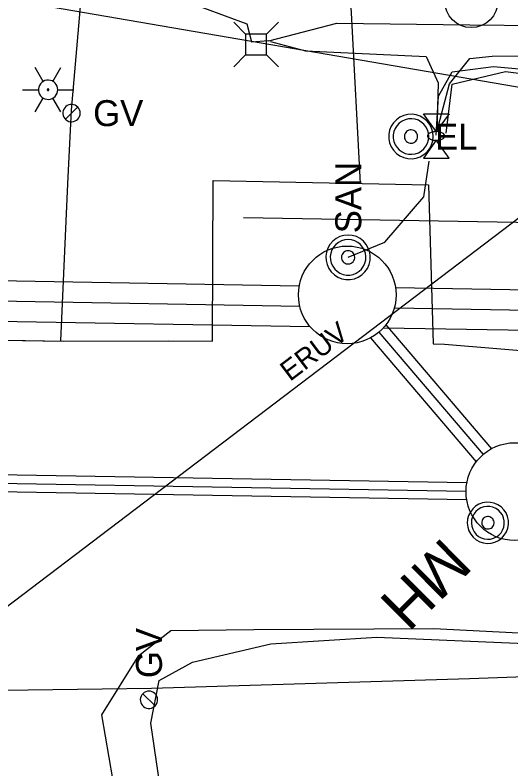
# Model space of a CAD drawing. Extents: x 600849 to 606371, y 330010 to 403088.
# Drawn here: x 604598.2 to 604671.8, y 337961.5 to 338073.3 of the extents above; entities that cross this region are included whole.
import ezdxf

# ---------------------------------------------------------------- set-up
doc = ezdxf.new("R2010")
doc.units = 0
for name, color, linetype in [('E_LTG', 7, 'Continuous'), ('E_UTL_AG', 7, 'Continuous'), ('E_UTL_AG_Bold', 7, 'Continuous'), ('E_UTL_E', 7, 'Continuous'), ('E_UTL_E_UG', 7, 'Continuous'), ('E_UTL_G', 7, 'Continuous'), ('E_UTL_G_UG', 7, 'Continuous'), ('E_UTL_Overhead', 7, 'Continuous'), ('E_UTL_SAN', 7, 'Continuous'), ('E_UTL_SAN_UG_MMSD', 7, 'Continuous'), ('E_UTL_SAN_UG_OUTER_LIMITS', 7, 'Continuous'), ('E_UTL_T_UG', 7, 'Continuous')]:
    doc.layers.add(name, color=color, linetype=linetype)

# ---------------------------------------------------------------- blocks, each defined once
blk = doc.blocks.new('ACAD_PROXY_ENTITY_15')
at = {"layer": 'E_LTG'}
for points in [[(1843663.8, 1030159.59), (1843660.17, 1030165.87)], [(1843668.16, 1030159.59), (1843671.79, 1030165.87)], [(1843670.34, 1030155.82), (1843670.26, 1030156.64), (1843670.02, 1030157.44), (1843669.64, 1030158.17), (1843669.13, 1030158.82), (1843668.51, 1030159.36), (1843667.79, 1030159.78), (1843667.01, 1030160.05), (1843666.19, 1030160.17), (1843665.36, 1030160.13), (1843664.56, 1030159.93), (1843663.8, 1030159.59), (1843663.13, 1030159.11), (1843662.56, 1030158.51), (1843662.11, 1030157.81), (1843661.8, 1030157.04), (1843661.64, 1030156.23), (1843661.64, 1030155.4), (1843661.8, 1030154.59), (1843662.11, 1030153.82), (1843662.56, 1030153.12), (1843663.13, 1030152.52), (1843663.8, 1030152.04), (1843664.56, 1030151.7), (1843665.36, 1030151.51), (1843666.19, 1030151.47), (1843667.01, 1030151.58), (1843667.79, 1030151.85), (1843668.51, 1030152.27), (1843669.13, 1030152.81), (1843669.64, 1030153.46), (1843670.02, 1030154.2), (1843670.26, 1030154.99), (1843670.34, 1030155.82)], [(1843670.34, 1030155.82), (1843670.26, 1030156.64), (1843670.02, 1030157.44), (1843669.64, 1030158.17), (1843669.13, 1030158.82), (1843668.51, 1030159.36), (1843667.79, 1030159.78), (1843667.01, 1030160.05), (1843666.19, 1030160.17), (1843665.36, 1030160.13), (1843664.56, 1030159.93), (1843663.8, 1030159.59), (1843663.13, 1030159.11), (1843662.56, 1030158.51), (1843662.11, 1030157.81), (1843661.8, 1030157.04), (1843661.64, 1030156.23), (1843661.64, 1030155.4), (1843661.8, 1030154.59), (1843662.11, 1030153.82), (1843662.56, 1030153.12), (1843663.13, 1030152.52), (1843663.8, 1030152.04), (1843664.56, 1030151.7), (1843665.36, 1030151.51), (1843666.19, 1030151.47), (1843667.01, 1030151.58), (1843667.79, 1030151.85), (1843668.51, 1030152.27), (1843669.13, 1030152.81), (1843669.64, 1030153.46), (1843670.02, 1030154.2), (1843670.26, 1030154.99), (1843670.34, 1030155.82)], [(1843670.34, 1030155.82), (1843670.26, 1030156.64), (1843670.02, 1030157.44), (1843669.64, 1030158.17), (1843669.13, 1030158.82), (1843668.51, 1030159.36), (1843667.79, 1030159.78), (1843667.01, 1030160.05), (1843666.19, 1030160.17), (1843665.36, 1030160.13), (1843664.56, 1030159.93), (1843663.8, 1030159.59), (1843663.13, 1030159.11), (1843662.56, 1030158.51), (1843662.11, 1030157.81), (1843661.8, 1030157.04), (1843661.64, 1030156.23), (1843661.64, 1030155.4), (1843661.8, 1030154.59), (1843662.11, 1030153.82), (1843662.56, 1030153.12), (1843663.13, 1030152.52), (1843663.8, 1030152.04), (1843664.56, 1030151.7), (1843665.36, 1030151.51), (1843666.19, 1030151.47), (1843667.01, 1030151.58), (1843667.79, 1030151.85), (1843668.51, 1030152.27), (1843669.13, 1030152.81), (1843669.64, 1030153.46), (1843670.02, 1030154.2), (1843670.26, 1030154.99), (1843670.34, 1030155.82)], [(1843654.37, 1030155.82), (1843661.62, 1030155.82)], [(1843666.34, 1030155.82), (1843666.34, 1030155.88), (1843666.32, 1030155.95), (1843666.29, 1030156.01), (1843666.24, 1030156.07), (1843666.19, 1030156.11), (1843666.13, 1030156.15), (1843666.07, 1030156.17), (1843666, 1030156.18), (1843665.93, 1030156.18), (1843665.86, 1030156.16), (1843665.8, 1030156.13), (1843665.74, 1030156.09), (1843665.69, 1030156.04), (1843665.66, 1030155.98), (1843665.63, 1030155.92), (1843665.62, 1030155.85), (1843665.62, 1030155.78), (1843665.63, 1030155.71), (1843665.66, 1030155.65), (1843665.69, 1030155.59), (1843665.74, 1030155.54), (1843665.8, 1030155.5), (1843665.86, 1030155.47), (1843665.93, 1030155.46), (1843666, 1030155.45), (1843666.07, 1030155.46), (1843666.13, 1030155.49), (1843666.19, 1030155.52), (1843666.24, 1030155.57), (1843666.29, 1030155.62), (1843666.32, 1030155.68), (1843666.34, 1030155.75), (1843666.34, 1030155.82)], [(1843670.34, 1030155.82), (1843677.59, 1030155.82)], [(1843660.17, 1030145.76), (1843663.8, 1030152.04)], [(1843671.79, 1030145.76), (1843668.16, 1030152.04)]]:
    blk.add_lwpolyline(points, dxfattribs=at)
blk = doc.blocks.new('ACAD_PROXY_ENTITY_20')
at = {"layer": 'E_UTL_SAN'}
for points in [[(1843060.22, 1030211.23), (1843061.35, 1030212.59), (1843062.2, 1030214.15), (1843062.74, 1030215.83), (1843062.95, 1030217.59), (1843062.82, 1030219.36), (1843062.36, 1030221.07), (1843061.59, 1030222.66), (1843060.53, 1030224.08), (1843059.22, 1030225.27), (1843057.71, 1030226.19), (1843056.05, 1030226.81), (1843054.3, 1030227.1), (1843052.53, 1030227.06), (1843050.8, 1030226.68), (1843049.17, 1030225.99), (1843047.71, 1030224.99), (1843046.45, 1030223.74), (1843045.46, 1030222.28), (1843044.77, 1030220.65), (1843044.39, 1030218.92), (1843044.35, 1030217.15), (1843044.64, 1030215.4), (1843045.26, 1030213.74), (1843046.18, 1030212.23), (1843047.37, 1030210.92), (1843048.79, 1030209.86), (1843050.38, 1030209.09), (1843052.09, 1030208.63), (1843053.86, 1030208.5), (1843055.62, 1030208.71), (1843057.3, 1030209.25), (1843058.86, 1030210.1), (1843060.22, 1030211.23)], [(1843058.9, 1030212.54), (1843059.81, 1030213.64), (1843060.49, 1030214.88), (1843060.92, 1030216.23), (1843061.08, 1030217.63), (1843060.98, 1030219.05), (1843060.62, 1030220.42), (1843060, 1030221.69), (1843059.15, 1030222.82), (1843058.1, 1030223.78), (1843056.89, 1030224.51), (1843055.56, 1030225.01), (1843054.17, 1030225.24), (1843052.75, 1030225.21), (1843051.37, 1030224.91), (1843050.07, 1030224.35), (1843048.89, 1030223.56), (1843047.89, 1030222.56), (1843047.1, 1030221.38), (1843046.54, 1030220.08), (1843046.24, 1030218.7), (1843046.2, 1030217.28), (1843046.44, 1030215.88), (1843046.93, 1030214.56), (1843047.67, 1030213.35), (1843048.62, 1030212.3), (1843049.76, 1030211.45), (1843051.03, 1030210.83), (1843052.4, 1030210.46), (1843053.81, 1030210.36), (1843055.22, 1030210.53), (1843056.57, 1030210.96), (1843057.81, 1030211.64), (1843058.9, 1030212.54)], [(1843055.61, 1030215.84), (1843055.95, 1030216.25), (1843056.2, 1030216.71), (1843056.37, 1030217.22), (1843056.43, 1030217.75), (1843056.39, 1030218.28), (1843056.25, 1030218.79), (1843056.02, 1030219.27), (1843055.7, 1030219.69), (1843055.31, 1030220.05), (1843054.86, 1030220.33), (1843054.36, 1030220.51), (1843053.84, 1030220.6), (1843053.3, 1030220.59), (1843052.79, 1030220.47), (1843052.3, 1030220.26), (1843051.86, 1030219.97), (1843051.48, 1030219.59), (1843051.18, 1030219.15), (1843050.97, 1030218.66), (1843050.86, 1030218.14), (1843050.85, 1030217.61), (1843050.94, 1030217.09), (1843051.12, 1030216.59), (1843051.4, 1030216.14), (1843051.76, 1030215.74), (1843052.18, 1030215.43), (1843052.66, 1030215.19), (1843053.17, 1030215.06), (1843053.7, 1030215.02), (1843054.23, 1030215.08), (1843054.74, 1030215.24), (1843055.2, 1030215.5), (1843055.61, 1030215.84)]]:
    blk.add_lwpolyline(points, dxfattribs=at)
blk.add_text('MH', height=20.117, rotation=315, dxfattribs=at).set_placement((1843059.69, 1030197.53))

msp = doc.modelspace()

# ---------------------------------------------------------------- linework, layer by layer
at = {"layer": 'E_LTG'}
msp.add_circle((604665.94, 338075.36), 3.96, dxfattribs=at)
at = {"layer": 'E_UTL_AG'}
for points in [[(604658.83, 338058.63), (604662.64, 338058.63)], [(604660.73, 338055.97), (604658.83, 338058.63)], [(604662.64, 338058.63), (604660.73, 338055.97)], [(604662, 338055.33), (604661.98, 338055.45), (604661.91, 338055.57), (604661.8, 338055.68), (604661.65, 338055.77), (604661.47, 338055.85), (604661.26, 338055.91), (604661.03, 338055.95), (604660.79, 338055.97), (604660.55, 338055.96), (604660.32, 338055.93), (604660.1, 338055.88), (604659.9, 338055.81), (604659.73, 338055.73), (604659.6, 338055.62), (604659.51, 338055.51), (604659.47, 338055.39), (604659.47, 338055.27), (604659.51, 338055.15), (604659.6, 338055.04), (604659.73, 338054.94), (604659.9, 338054.85), (604660.1, 338054.78), (604660.32, 338054.73), (604660.55, 338054.71), (604660.79, 338054.7), (604661.03, 338054.72), (604661.26, 338054.76), (604661.47, 338054.82), (604661.65, 338054.9), (604661.8, 338054.99), (604661.91, 338055.1), (604661.98, 338055.21), (604662, 338055.33)], [(604660.73, 338054.7), (604658.83, 338052.03)], [(604662.64, 338052.03), (604660.73, 338054.7)], [(604658.83, 338052.03), (604662.64, 338052.03)]]:
    msp.add_lwpolyline(points, dxfattribs=at)
at = {"layer": 'E_UTL_AG_Bold'}
for points in [[(604632.46, 338070.45), (604630.71, 338072.2)], [(604635.56, 338070.45), (604637.31, 338072.2)], [(604635.56, 338070.45), (604632.46, 338070.45)], [(604632.46, 338070.45), (604632.46, 338067.36)], [(604635.56, 338067.36), (604635.56, 338070.45)], [(604632.46, 338067.36), (604630.71, 338065.6)], [(604632.46, 338067.36), (604635.56, 338067.36)], [(604635.56, 338067.36), (604637.31, 338065.6)]]:
    msp.add_lwpolyline(points, dxfattribs=at)
at = {"layer": 'E_UTL_E'}
for points in [[(604660.29, 338055.25), (604660.23, 338055.87), (604660.06, 338056.47), (604659.77, 338057.03), (604659.38, 338057.52), (604658.91, 338057.93), (604658.36, 338058.25), (604657.77, 338058.45), (604657.15, 338058.54), (604656.52, 338058.51), (604655.91, 338058.36), (604655.34, 338058.1), (604654.83, 338057.74), (604654.4, 338057.28), (604654.06, 338056.76), (604653.83, 338056.17), (604653.71, 338055.56), (604653.71, 338054.93), (604653.83, 338054.32), (604654.06, 338053.73), (604654.4, 338053.21), (604654.83, 338052.75), (604655.34, 338052.39), (604655.91, 338052.13), (604656.52, 338051.98), (604657.15, 338051.95), (604657.77, 338052.04), (604658.36, 338052.24), (604658.91, 338052.56), (604659.38, 338052.97), (604659.77, 338053.46), (604660.06, 338054.02), (604660.23, 338054.62), (604660.29, 338055.25)], [(604660.29, 338055.25), (604660.23, 338055.87), (604660.06, 338056.47), (604659.77, 338057.03), (604659.38, 338057.52), (604658.91, 338057.93), (604658.36, 338058.25), (604657.77, 338058.45), (604657.15, 338058.54), (604656.52, 338058.51), (604655.91, 338058.36), (604655.34, 338058.1), (604654.83, 338057.74), (604654.4, 338057.28), (604654.06, 338056.76), (604653.83, 338056.17), (604653.71, 338055.56), (604653.71, 338054.93), (604653.83, 338054.32), (604654.06, 338053.73), (604654.4, 338053.21), (604654.83, 338052.75), (604655.34, 338052.39), (604655.91, 338052.13), (604656.52, 338051.98), (604657.15, 338051.95), (604657.77, 338052.04), (604658.36, 338052.24), (604658.91, 338052.56), (604659.38, 338052.97), (604659.77, 338053.46), (604660.06, 338054.02), (604660.23, 338054.62), (604660.29, 338055.25)], [(604659.63, 338055.25), (604659.58, 338055.74), (604659.44, 338056.23), (604659.21, 338056.67), (604658.9, 338057.07), (604658.52, 338057.4), (604658.09, 338057.65), (604657.61, 338057.81), (604657.12, 338057.88), (604656.62, 338057.86), (604656.13, 338057.74), (604655.67, 338057.53), (604655.26, 338057.24), (604654.92, 338056.88), (604654.65, 338056.45), (604654.46, 338055.99), (604654.36, 338055.5), (604654.36, 338054.99), (604654.46, 338054.5), (604654.65, 338054.04), (604654.92, 338053.61), (604655.26, 338053.25), (604655.67, 338052.96), (604656.13, 338052.75), (604656.62, 338052.63), (604657.12, 338052.61), (604657.61, 338052.68), (604658.09, 338052.84), (604658.52, 338053.09), (604658.9, 338053.42), (604659.21, 338053.82), (604659.44, 338054.26), (604659.58, 338054.75), (604659.63, 338055.25)], [(604659.63, 338055.25), (604659.58, 338055.74), (604659.44, 338056.23), (604659.21, 338056.67), (604658.9, 338057.07), (604658.52, 338057.4), (604658.09, 338057.65), (604657.61, 338057.81), (604657.12, 338057.88), (604656.62, 338057.86), (604656.13, 338057.74), (604655.67, 338057.53), (604655.26, 338057.24), (604654.92, 338056.88), (604654.65, 338056.45), (604654.46, 338055.99), (604654.36, 338055.5), (604654.36, 338054.99), (604654.46, 338054.5), (604654.65, 338054.04), (604654.92, 338053.61), (604655.26, 338053.25), (604655.67, 338052.96), (604656.13, 338052.75), (604656.62, 338052.63), (604657.12, 338052.61), (604657.61, 338052.68), (604658.09, 338052.84), (604658.52, 338053.09), (604658.9, 338053.42), (604659.21, 338053.82), (604659.44, 338054.26), (604659.58, 338054.75), (604659.63, 338055.25)], [(604657.98, 338055.25), (604657.96, 338055.43), (604657.91, 338055.61), (604657.83, 338055.78), (604657.71, 338055.93), (604657.57, 338056.05), (604657.4, 338056.15), (604657.23, 338056.21), (604657.04, 338056.23), (604656.85, 338056.22), (604656.67, 338056.18), (604656.5, 338056.1), (604656.34, 338055.99), (604656.21, 338055.86), (604656.11, 338055.7), (604656.04, 338055.52), (604656.01, 338055.34), (604656.01, 338055.15), (604656.04, 338054.97), (604656.11, 338054.79), (604656.21, 338054.63), (604656.34, 338054.5), (604656.5, 338054.39), (604656.67, 338054.31), (604656.85, 338054.27), (604657.04, 338054.26), (604657.23, 338054.28), (604657.4, 338054.34), (604657.57, 338054.44), (604657.71, 338054.56), (604657.83, 338054.71), (604657.91, 338054.88), (604657.96, 338055.06), (604657.98, 338055.25)], [(604657.98, 338055.25), (604657.96, 338055.43), (604657.91, 338055.61), (604657.83, 338055.78), (604657.71, 338055.93), (604657.57, 338056.05), (604657.4, 338056.15), (604657.23, 338056.21), (604657.04, 338056.23), (604656.85, 338056.22), (604656.67, 338056.18), (604656.5, 338056.1), (604656.34, 338055.99), (604656.21, 338055.86), (604656.11, 338055.7), (604656.04, 338055.52), (604656.01, 338055.34), (604656.01, 338055.15), (604656.04, 338054.97), (604656.11, 338054.79), (604656.21, 338054.63), (604656.34, 338054.5), (604656.5, 338054.39), (604656.67, 338054.31), (604656.85, 338054.27), (604657.04, 338054.26), (604657.23, 338054.28), (604657.4, 338054.34), (604657.57, 338054.44), (604657.71, 338054.56), (604657.83, 338054.71), (604657.91, 338054.88), (604657.96, 338055.06), (604657.98, 338055.25)]]:
    msp.add_lwpolyline(points, dxfattribs=at)
at = {"layer": 'E_UTL_E_UG'}
for points in [[(604660.72, 338055.46), (604661.08, 338061.22), (604663.11, 338064.85), (604669.23, 338065.65), (604685.06, 338064.18), (604691.54, 338062.22), (604693.7, 338059.99), (604693.82, 338059.02)], [(604662.22, 338055.75), (604663.09, 338063), (604671.04, 338064.89), (604684.3, 338063.27), (604686.86, 338061.88), (604689.41, 338055.47), (604699.48, 338043.29), (604710.45, 338039.19), (604734.3, 338038.53), (604754.99, 338038.72), (604761.59, 338037.72), (604765.35, 338034.35), (604765.35, 338034.35), (604765.57, 338011.48), (604764.97, 337999.85)], [(604647.68, 338037.38), (604653.11, 338039.56), (604658.91, 338046.32), (604659.69, 338051.59)], [(604588.6, 337976.16), (604596.53, 337973.13), (604618.5, 337973.43), (604665.68, 337974.88), (604691.89, 337975.81)]]:
    msp.add_lwpolyline(points, dxfattribs=at)
at = {"layer": 'E_UTL_G'}
for points in [[(604607.9, 338058.71), (604607.88, 338058.96), (604607.81, 338059.19), (604607.7, 338059.41), (604607.55, 338059.6), (604607.37, 338059.76), (604607.15, 338059.88), (604606.92, 338059.96), (604606.68, 338060), (604606.44, 338059.98), (604606.2, 338059.93), (604605.98, 338059.83), (604605.78, 338059.68), (604605.61, 338059.51), (604605.48, 338059.3), (604605.39, 338059.08), (604605.34, 338058.84), (604605.34, 338058.59), (604605.39, 338058.35), (604605.48, 338058.13), (604605.61, 338057.92), (604605.78, 338057.74), (604605.98, 338057.6), (604606.2, 338057.5), (604606.44, 338057.44), (604606.68, 338057.43), (604606.92, 338057.47), (604607.15, 338057.55), (604607.37, 338057.67), (604607.55, 338057.83), (604607.7, 338058.02), (604607.81, 338058.24), (604607.88, 338058.47), (604607.9, 338058.71)], [(604605.71, 338057.81), (604607.53, 338059.62)], [(604618.11, 337973.01), (604617.87, 337972.98), (604617.63, 337972.92), (604617.42, 337972.8), (604617.23, 337972.65), (604617.07, 337972.47), (604616.94, 337972.26), (604616.86, 337972.03), (604616.83, 337971.79), (604616.84, 337971.54), (604616.9, 337971.3), (604617, 337971.08), (604617.14, 337970.88), (604617.32, 337970.72), (604617.52, 337970.58), (604617.75, 337970.49), (604617.99, 337970.45), (604618.23, 337970.45), (604618.47, 337970.49), (604618.7, 337970.58), (604618.9, 337970.72), (604619.08, 337970.88), (604619.22, 337971.08), (604619.32, 337971.3), (604619.38, 337971.54), (604619.39, 337971.79), (604619.36, 337972.03), (604619.28, 337972.26), (604619.16, 337972.47), (604619, 337972.65), (604618.8, 337972.8), (604618.59, 337972.92), (604618.35, 337972.98), (604618.11, 337973.01)], [(604619.02, 337970.82), (604617.2, 337972.63)]]:
    msp.add_lwpolyline(points, dxfattribs=at)
at = {"layer": 'E_UTL_G_UG'}
for points in [[(604605.02, 338024.97), (604606.06, 338048.24), (604606.61, 338059.17), (604609.14, 338088.22), (604611.15, 338128.29)], [(604649.5, 338048.29), (604648.19, 338073.59), (604646.14, 338102.57), (604646.77, 338128.75)], [(604362.77, 338029.31), (604373.63, 338029.21), (604411.58, 338028.55), (604484.98, 338027.46), (604531.73, 338026.57), (604566.2, 338025.57), (604605.4, 338024.88), (604620.94, 338024.97), (604627.53, 338024.88), (604627.66, 338048.71), (604659.6, 338048.1), (604660.29, 338024.5), (604661.98, 338024.48), (604678.08, 338023.1), (604703.11, 338023.01), (604728.65, 338022.61), (604754.62, 338022.17), (604788.4, 338021.61), (604836.01, 338021.58), (604864.95, 338021.48)], [(604627.53, 338024.9), (604627.66, 338048.71), (604659.6, 338048.1), (604660.29, 338024.5)], [(604632.12, 338043.25), (604936.03, 338038.05), (604984.53, 338043.23)], [(604660.29, 338024.5), (604661.98, 338024.48), (604678.08, 338023.1), (604703.11, 338023.01), (604728.65, 338022.61), (604754.62, 338022.17), (604788.4, 338021.61), (604836.01, 338021.58), (604864.95, 338021.48), (604896.37, 338021.5), (604900.27, 338026.31), (604935.52, 338026.84), (604967.49, 338026.3), (604985, 338025.85)], [(604591.4, 338025.13), (604605.4, 338024.88), (604620.94, 338024.97), (604627.53, 338024.9)], [(604618.37, 337968.25), (604619.64, 337974.57), (604624.58, 337977.3), (604636.22, 337980.03), (604651.91, 337980.99), (604682.02, 337979.71), (604707.56, 337978.18), (604729.32, 337978.07)], [(604653.12, 337823.4), (604625.08, 337909.44), (604623.36, 337934.55), (604618.37, 337968.25)]]:
    msp.add_lwpolyline(points, dxfattribs=at)
at = {"layer": 'E_UTL_Overhead'}
for points in [[(604103.07, 338065.18), (604129.71, 338064.26), (604267.8, 338061.89), (604345.51, 338120), (604559.22, 338082.12), (604693.82, 338059.02), (604714.84, 338054.01), (604784.9, 338053.56), (604829.08, 338053.72), (604872.92, 338052.19), (604977.47, 338050.01), (605123.72, 338048.42), (605215.39, 338038.9)], [(604375.63, 338048.54), (604418.51, 337951.61), (604569.5, 337964.68), (604693.82, 338059.02)]]:
    msp.add_lwpolyline(points, dxfattribs=at)
at = {"layer": 'E_UTL_SAN'}
for points in [[(604647.66, 338040.63), (604647.04, 338040.57), (604646.44, 338040.4), (604645.88, 338040.11), (604645.38, 338039.72), (604644.97, 338039.25), (604644.66, 338038.7), (604644.45, 338038.11), (604644.37, 338037.49), (604644.4, 338036.86), (604644.54, 338036.25), (604644.8, 338035.68), (604645.17, 338035.17), (604645.62, 338034.74), (604646.15, 338034.4), (604646.73, 338034.17), (604647.35, 338034.05), (604647.98, 338034.05), (604648.59, 338034.17), (604649.17, 338034.4), (604649.7, 338034.74), (604650.16, 338035.17), (604650.52, 338035.68), (604650.78, 338036.25), (604650.93, 338036.86), (604650.96, 338037.49), (604650.87, 338038.11), (604650.66, 338038.7), (604650.35, 338039.25), (604649.94, 338039.72), (604649.45, 338040.11), (604648.89, 338040.4), (604648.29, 338040.57), (604647.66, 338040.63)], [(604647.66, 338039.97), (604647.16, 338039.93), (604646.68, 338039.78), (604646.23, 338039.55), (604645.84, 338039.24), (604645.51, 338038.86), (604645.26, 338038.43), (604645.1, 338037.96), (604645.02, 338037.46), (604645.05, 338036.96), (604645.17, 338036.47), (604645.38, 338036.01), (604645.67, 338035.6), (604646.03, 338035.26), (604646.45, 338034.99), (604646.92, 338034.8), (604647.41, 338034.71), (604647.91, 338034.71), (604648.41, 338034.8), (604648.87, 338034.99), (604649.29, 338035.26), (604649.66, 338035.6), (604649.95, 338036.01), (604650.16, 338036.47), (604650.28, 338036.96), (604650.3, 338037.46), (604650.23, 338037.96), (604650.06, 338038.43), (604649.81, 338038.86), (604649.48, 338039.24), (604649.09, 338039.55), (604648.64, 338039.78), (604648.16, 338039.93), (604647.66, 338039.97)], [(604647.66, 338038.32), (604647.47, 338038.31), (604647.29, 338038.25), (604647.13, 338038.17), (604646.98, 338038.05), (604646.86, 338037.91), (604646.76, 338037.74), (604646.7, 338037.57), (604646.67, 338037.38), (604646.68, 338037.19), (604646.73, 338037.01), (604646.8, 338036.84), (604646.91, 338036.69), (604647.05, 338036.56), (604647.21, 338036.45), (604647.38, 338036.38), (604647.57, 338036.35), (604647.76, 338036.35), (604647.94, 338036.38), (604648.12, 338036.45), (604648.27, 338036.56), (604648.41, 338036.69), (604648.52, 338036.84), (604648.6, 338037.01), (604648.64, 338037.19), (604648.65, 338037.38), (604648.62, 338037.57), (604648.56, 338037.74), (604648.47, 338037.91), (604648.35, 338038.05), (604648.2, 338038.17), (604648.03, 338038.25), (604647.85, 338038.31), (604647.66, 338038.32)]]:
    msp.add_lwpolyline(points, dxfattribs=at)
for centre in [(604647.54, 338031.76), (604672.42, 338002.59)]:
    msp.add_circle(centre, 7.25, dxfattribs=at)
at = {"layer": 'E_UTL_SAN_UG_MMSD'}
for p, q in [((604202.07, 338037.6), (604640.48, 338030.1)), ((604654.54, 338029.86), (605016.26, 338023.68)), ((603897.65, 338015.8), (604665.17, 338002.68))]:
    msp.add_line(p, q, dxfattribs=at)
msp.add_lwpolyline([(604652.24, 338026.24), (604667.71, 338008.11)], dxfattribs=at)
at = {"layer": 'E_UTL_SAN_UG_OUTER_LIMITS'}
for p, q in [((604202.12, 338040.6), (604640.42, 338033.11)), ((604202.02, 338034.6), (604642, 338027.08)), ((604654.7, 338032.86), (605012.73, 338026.74)), ((604653.28, 338027.34), (604668.96, 338008.96)), ((604652.91, 338026.89), (605019.67, 338020.62)), ((604651, 338025.39), (604666.68, 338007.01)), ((603895.92, 338017.08), (604665.29, 338003.93)), ((603899.38, 338014.52), (604665.26, 338001.43))]:
    msp.add_line(p, q, dxfattribs=at)
at = {"layer": 'E_UTL_T_UG'}
for points in [[(604562.68, 338087.17), (604594.09, 338081.58), (604616.58, 338077.92), (604632.65, 338071.98), (604633.31, 338069.27), (604635.85, 338069.47)], [(604635.88, 338069.46), (604645.97, 338072.07), (604665.75, 338071.79), (604675.98, 338071.72), (604686.22, 338071.65), (604691.3, 338070.77), (604693.7, 338065.09), (604693.82, 338059.02)], [(604636.13, 338069.34), (604641.36, 338067.97), (604659.25, 338067.1), (604661.02, 338063.19), (604660.82, 338055.93)], [(604660.82, 338055.93), (604662.69, 338063.07), (604665.74, 338066.8), (604669.04, 338067.16), (604680.37, 338067.2), (604693.58, 338066.32), (604695.75, 338066.34), (604698.55, 338066.18), (604715.92, 338065.12), (604735.94, 338065.15), (604782.95, 338064.26), (604788.76, 338058.92), (604788.56, 338049.2), (604789.03, 338031.15), (604789.95, 338010), (604790.25, 337998.23), (604788.6, 337987.22), (604786.82, 337977.93)], [(604618.18, 337932.3), (604615.46, 337944.21), (604611.1, 337969.51), (604616.62, 337978.31), (604621.36, 337981.99), (604633.67, 337982.15), (604660.4, 337982.28), (604694.3, 337980.55), (604707.63, 337979.78), (604727.89, 337980.1), (604742.07, 337979.01), (604760.62, 337977.65), (604786.11, 337976.97)]]:
    msp.add_lwpolyline(points, dxfattribs=at)

# ---------------------------------------------------------------- block references
at = {"layer": 'E_LTG', "xscale": 0.32808333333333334, "yscale": 0.32808333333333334}
msp.add_blockref('ACAD_PROXY_ENTITY_15', (-272.94, 85.23), dxfattribs=at)
at = {"layer": 'E_UTL_SAN', "xscale": 0.3280833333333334, "yscale": 0.32808333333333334, "rotation": -90.24784722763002}
msp.add_blockref('ACAD_PROXY_ENTITY_20', (269289.94, 944129.58), dxfattribs=at)

# ---------------------------------------------------------------- texts
at = {"layer": 'E_UTL_E'}
msp.add_text('EL', height=3.849, dxfattribs=at).set_placement((604660.56, 338053.3))
msp.add_text('EL', height=3.849, dxfattribs=at).set_placement((604660.56, 338053.3))
at = {"layer": 'E_UTL_G'}
msp.add_text('GV', height=3.85, dxfattribs=at).set_placement((604609.83, 338056.79))
msp.add_text('GV', height=3.85, rotation=90, dxfattribs=at).set_placement((604620.04, 337974.93))
at = {"layer": 'E_UTL_Overhead'}
msp.add_text('ERUV', height=3, rotation=37.1063, dxfattribs=at).set_placement((604639.04, 338018.85))
at = {"layer": 'E_UTL_SAN'}
msp.add_text('SAN', height=3.849, rotation=90, dxfattribs=at).set_placement((604649.61, 338040.9))

doc.saveas('drawing.dxf')
